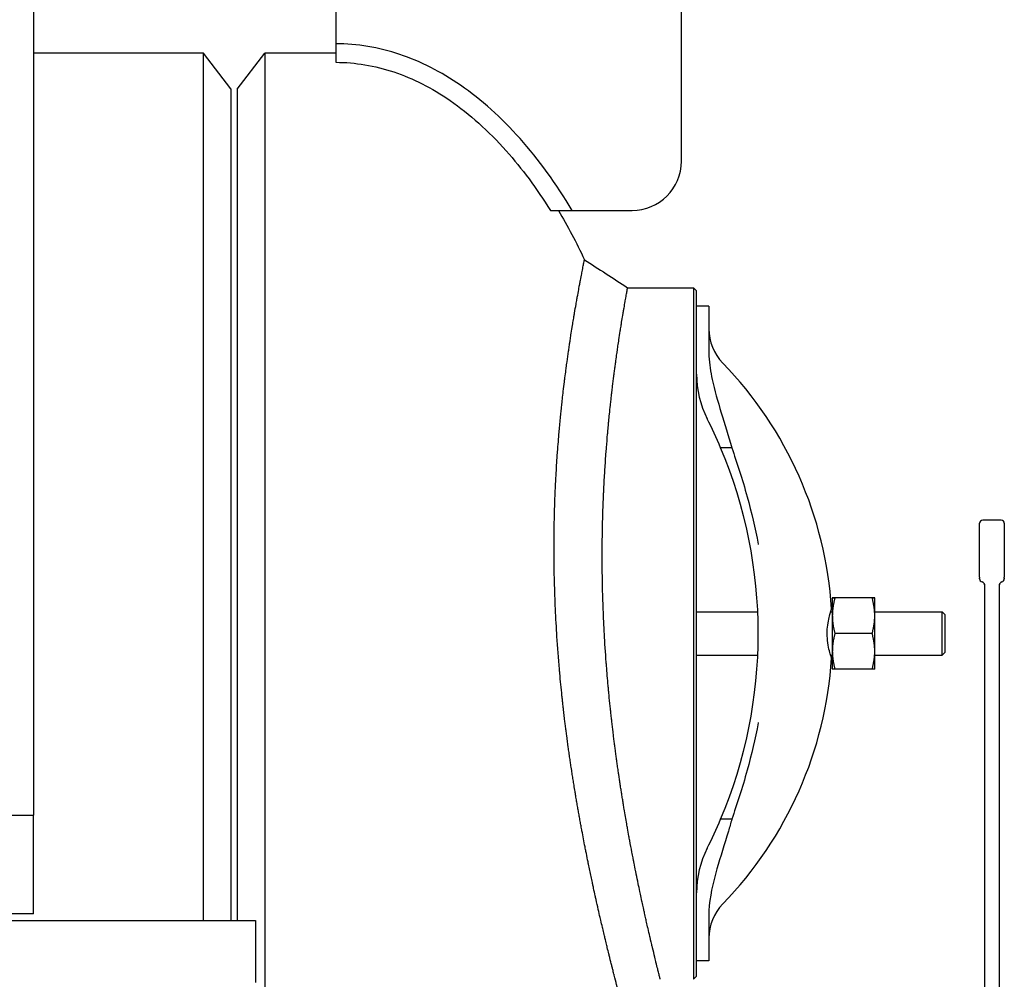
# Model space of a CAD drawing. Header units: inches. Extents: x 18 to 846, y -44 to 561.
# Tile 489 of 637: x 520 to 540, y 106 to 125. Entities that reach past the tile are written whole.
import ezdxf

# ---------------------------------------------------------------- set-up
doc = ezdxf.new("R2010")
doc.units = ezdxf.units.IN
doc.header["$LTSCALE"] = 24
doc.header["$MEASUREMENT"] = 0
doc.layers.add('Visible (ANSI)', color=7, linetype='Continuous', lineweight=30)

msp = doc.modelspace()

# ---------------------------------------------------------------- linework, layer by layer
at = {"layer": 'Visible (ANSI)'}
for p, q in [((520.67843, 256.8315), (520.67843, 108.966)), ((526.80343, 130.2065), (526.80343, 124.5815)), ((533.80343, 122.2065), (533.80343, 130.2065)), ((526.80343, 124.5815), (526.80343, 124.2065)), ((524.12212, 124.394), (520.67843, 124.394)), ((524.12212, 106.8315), (524.12212, 124.394)), ((524.67843, 123.669), (524.12212, 124.394)), ((524.80343, 123.664), (525.36358, 124.394)), ((525.36358, 124.394), (525.36358, 98.894)), ((526.80343, 124.394), (525.36358, 124.394)), ((524.67843, 123.669), (524.67843, 106.8315)), ((524.80343, 123.664), (524.80343, 106.8315)), ((531.15299, 121.2065), (531.59296, 121.2065)), ((531.59296, 121.2065), (532.80343, 121.2065)), ((532.71457, 119.644), (534.0477, 119.644)), ((534.0477, 119.644), (534.1102, 119.5815)), ((534.0477, 119.64399), (534.0477, 112.644)), ((534.1102, 119.26899), (534.1102, 119.58149)), ((534.1102, 118.9685), (534.1102, 119.269)), ((534.3602, 119.269), (534.1102, 119.269)), ((534.3602, 119.269), (534.3602, 118.9685)), ((534.1102, 118.31819), (534.1102, 118.9685)), ((534.3602, 118.9685), (534.3602, 118.34748)), ((534.1102, 112.644), (534.1102, 118.31816)), ((534.82326, 116.40542), (534.59695, 116.40542)), ((539.84343, 113.78576), (539.84343, 114.87583)), ((540.28093, 114.93833), (539.90593, 114.93833)), ((540.34343, 114.87583), (540.34343, 113.78576)), ((539.84343, 113.78576), (539.84343, 113.76133)), ((539.84343, 113.7483), (539.84343, 113.76133)), ((540.34343, 113.76133), (540.34343, 113.78576)), ((540.34343, 113.76133), (540.34343, 113.7483)), ((539.94343, 113.64168), (539.94343, 101.594)), ((540.24343, 102.99224), (540.24343, 113.64168)), ((536.8602, 113.363), (536.8602, 113.00311)), ((537.66733, 113.36326), (536.91207, 113.36326)), ((537.66733, 113.36274), (536.91207, 113.36274)), ((537.7192, 113.00311), (537.7192, 113.363)), ((534.1102, 113.0815), (535.35028, 113.0815)), ((536.82432, 113.0815), (536.8602, 113.0815)), ((537.7192, 113.0815), (539.08589, 113.0815)), ((539.08589, 112.2065), (539.08589, 113.0815)), ((539.14145, 113.02595), (539.08589, 113.0815)), ((536.8602, 113.00311), (536.8602, 112.28411)), ((537.7192, 112.28411), (537.7192, 113.00311)), ((539.14145, 113.02595), (539.14145, 112.26206)), ((534.0477, 112.644), (534.0477, 105.64401)), ((534.1102, 106.96982), (534.1102, 112.644)), ((537.66733, 112.64348), (536.91207, 112.64348)), ((536.8602, 112.28411), (536.8602, 111.925)), ((537.7192, 111.925), (537.7192, 112.28411)), ((534.1102, 112.2065), (535.35028, 112.2065)), ((536.82432, 112.2065), (536.8602, 112.2065)), ((537.7192, 112.2065), (539.08589, 112.2065)), ((539.14145, 112.26206), (539.08589, 112.2065)), ((537.66733, 111.92474), (536.91207, 111.92474)), ((516.67843, 108.966), (520.67843, 108.966)), ((520.67843, 106.966), (520.67843, 108.966)), ((534.82326, 108.88259), (534.59695, 108.88259)), ((520.67843, 106.966), (519.17843, 106.966)), ((534.1102, 106.3195), (534.1102, 106.96982)), ((534.3602, 106.94053), (534.3602, 106.3195)), ((517.17843, 106.8315), (525.17843, 106.8315)), ((525.17843, 106.8315), (525.17843, 105.5815)), ((534.1102, 106.019), (534.1102, 106.3195)), ((534.3602, 106.3195), (534.3602, 106.019)), ((534.1102, 105.70651), (534.1102, 106.01901)), ((534.3602, 106.019), (534.1102, 106.019)), ((534.1102, 105.7065), (534.0477, 105.644))]:
    msp.add_line(p, q, dxfattribs=at)
for centre, radius, start, end in [((532.80343, 122.2065), 1, 270, 0), ((535.3602, 118.81348), 1, 180, 224.117595), ((528.9977, 112.644), 7.8625, 3.646071, 44.117595), ((536.1102, 117.894), 2, 180, 206.784996), ((525.7102, 112.644), 9.65, 22.941059, 26.784996), ((525.7102, 112.644), 9.65, 337.058941, 22.941059), ((539.90593, 114.87583), 0.0625, 90, 180), ((540.28093, 114.87583), 0.0625, 0, 90), ((539.90593, 113.7483), 0.0625, 180, 258.463041), ((539.88093, 113.62583), 0.0625, 0, 78.463041), ((540.30593, 113.62583), 0.0625, 101.536959, 180), ((540.28093, 113.7483), 0.0625, 281.536959, 0), ((528.9977, 112.644), 7.8625, 315.882405, 356.353929), ((525.7102, 112.644), 9.65, 333.215004, 337.058941), ((536.1102, 107.394), 2, 153.215004, 180), ((535.3602, 106.47452), 1, 135.882405, 180)]:
    msp.add_arc(centre, radius, start, end, dxfattribs=at)
for points, knots in [([(531.59296, 121.2065), (531.26753, 121.7493), (530.91348, 122.23763), (530.15669, 123.08818), (529.75388, 123.45046), (529.33157, 123.74174), (528.93547, 124.01494), (528.52205, 124.2256), (527.67361, 124.50905), (527.23863, 124.5815), (526.80343, 124.5815)], [2.418227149, 2.418227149, 2.418227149, 2.418227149, 2.604857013, 2.604857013, 2.791486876, 2.791486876, 2.791486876, 2.966539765, 2.966539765, 3.141592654, 3.141592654, 3.141592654, 3.141592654]), ([(526.80343, 124.2065), (527.1973, 124.2065), (527.59116, 124.14122), (528.36686, 123.88208), (528.74868, 123.68822), (529.11866, 123.43304), (529.5131, 123.16098), (529.89406, 122.81921), (530.57103, 122.05837), (530.87172, 121.65419), (531.15299, 121.2065)], [-3.141592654, -3.141592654, -3.141592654, -3.141592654, -2.966539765, -2.966539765, -2.791486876, -2.791486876, -2.791486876, -2.604857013, -2.604857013, -2.441381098, -2.441381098, -2.441381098, -2.441381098]), ([(531.27871, 112.644), (531.26684, 112.83349), (531.25683, 113.02404), (531.24882, 113.21307), (531.24826, 113.22637), (531.24771, 113.23967), (531.24716, 113.25296), (531.24686, 113.26029), (531.24657, 113.26761), (531.24627, 113.27493), (531.23868, 113.46413), (531.23309, 113.65203), (531.22943, 113.8382), (531.22931, 113.84428), (531.2292, 113.85035), (531.22908, 113.85643), (531.22868, 113.8777), (531.2283, 113.89895), (531.22795, 113.92017), (531.22669, 113.9962), (531.22575, 114.07197), (531.22513, 114.14739), (531.22511, 114.14975), (531.22509, 114.1521), (531.22507, 114.15446), (531.224, 114.28874), (531.22394, 114.4216), (531.22484, 114.55282), (531.22526, 114.61555), (531.22591, 114.67796), (531.22676, 114.74003), (531.22681, 114.74402), (531.22687, 114.74801), (531.22693, 114.752), (531.22824, 114.84432), (531.23001, 114.93586), (531.23223, 115.02647), (531.23239, 115.03317), (531.23256, 115.03986), (531.23273, 115.04655), (531.23372, 115.08602), (531.2348, 115.12532), (531.23596, 115.16442), (531.24017, 115.30688), (531.24545, 115.44696), (531.25165, 115.58412), (531.25217, 115.59552), (531.25269, 115.60691), (531.25322, 115.61827), (531.25524, 115.66175), (531.25735, 115.70493), (531.25955, 115.7478), (531.26139, 115.78352), (531.26328, 115.81909), (531.26524, 115.85448), (531.26597, 115.86777), (531.26672, 115.88103), (531.26747, 115.89427), (531.27534, 116.03292), (531.28412, 116.16868), (531.29357, 116.3004), (531.29539, 116.3258), (531.29724, 116.35111), (531.29912, 116.37632), (531.30029, 116.39205), (531.30147, 116.40775), (531.30267, 116.4234), (531.30792, 116.49221), (531.31336, 116.56023), (531.31897, 116.62718), (531.32035, 116.64373), (531.32175, 116.66022), (531.32315, 116.67664), (531.32722, 116.72415), (531.33135, 116.77109), (531.33555, 116.81735), (531.34445, 116.91561), (531.35379, 117.01278), (531.36335, 117.10736), (531.36508, 117.12448), (531.36682, 117.14153), (531.36856, 117.15848), (531.3734, 117.20549), (531.37828, 117.25178), (531.38317, 117.29715), (531.38458, 117.31018), (531.38599, 117.32321), (531.38741, 117.33622), (531.38926, 117.35308), (531.39111, 117.36991), (531.39297, 117.3867), (531.39892, 117.44023), (531.40496, 117.49329), (531.41105, 117.54547), (531.41878, 117.61181), (531.42659, 117.67673), (531.43434, 117.73951), (531.43561, 117.74983), (531.43689, 117.76015), (531.43817, 117.77045), (531.44017, 117.78652), (531.44218, 117.80257), (531.4442, 117.81856), (531.45089, 117.87158), (531.45765, 117.92405), (531.46442, 117.97547), (531.46647, 117.99104), (531.46852, 118.00652), (531.47056, 118.02189), (531.47609, 118.0634), (531.4816, 118.10413), (531.48706, 118.14387), (531.49716, 118.21744), (531.50743, 118.29018), (531.51761, 118.36058), (531.51962, 118.37449), (531.52163, 118.38832), (531.52363, 118.40204), (531.52899, 118.43875), (531.53432, 118.47474), (531.53956, 118.50981), (531.54109, 118.52003), (531.54262, 118.53022), (531.54415, 118.54038), (531.54609, 118.55325), (531.54803, 118.56607), (531.54997, 118.57884), (531.55553, 118.61545), (531.56109, 118.65161), (531.56661, 118.68711), (531.57469, 118.73907), (531.58267, 118.7896), (531.59045, 118.83809), (531.59239, 118.85019), (531.59433, 118.86223), (531.59626, 118.8742), (531.59801, 118.88506), (531.59977, 118.89587), (531.60151, 118.90662), (531.60823, 118.94795), (531.6149, 118.98845), (531.62148, 119.02796), (531.62312, 119.03783), (531.62476, 119.04763), (531.62639, 119.05737), (531.62676, 119.05957), (531.62712, 119.06176), (531.62749, 119.06396), (531.63121, 119.08614), (531.63489, 119.10795), (531.63852, 119.12935), (531.64911, 119.19174), (531.65943, 119.25145), (531.6694, 119.30832), (531.67076, 119.31611), (531.67212, 119.32384), (531.67347, 119.33152), (531.67665, 119.34956), (531.67979, 119.3673), (531.68289, 119.38474), (531.6859, 119.40167), (531.68887, 119.41834), (531.69181, 119.43474), (531.69303, 119.44153), (531.69424, 119.44827), (531.69544, 119.45496), (531.70496, 119.50788), (531.7141, 119.55796), (531.72281, 119.60515), (531.72624, 119.62374), (531.7296, 119.64191), (531.7329, 119.65963), (531.73382, 119.66457), (531.73473, 119.66947), (531.73564, 119.67434), (531.74107, 119.70342), (531.74631, 119.7313), (531.75135, 119.75796), (531.75212, 119.76206), (531.75289, 119.76612), (531.75366, 119.77016), (531.75499, 119.77719), (531.75631, 119.78414), (531.75761, 119.791), (531.76701, 119.84042), (531.77567, 119.88544), (531.78356, 119.92604), (531.78406, 119.92865), (531.78457, 119.93125), (531.78507, 119.93383), (531.78564, 119.93678), (531.78621, 119.93971), (531.78678, 119.94261), (531.79041, 119.96128), (531.79387, 119.97897), (531.79715, 119.99568), (531.79754, 119.99767), (531.79792, 119.99964), (531.79831, 120.0016), (531.80246, 120.02276), (531.80632, 120.0423), (531.80987, 120.06024), (531.81317, 120.07688), (531.8162, 120.09213), (531.81897, 120.10601), (531.81916, 120.10699), (531.81936, 120.10797), (531.81955, 120.10893), (531.82214, 120.12189), (531.82448, 120.13362), (531.82658, 120.14411), (531.82675, 120.14494), (531.82692, 120.14577), (531.82708, 120.14659), (531.8272, 120.14719), (531.82732, 120.14779), (531.82744, 120.14839), (531.83151, 120.16865), (531.83461, 120.18401), (531.83672, 120.19447), (531.83699, 120.19583), (531.83725, 120.1971), (531.83749, 120.19829), (531.83751, 120.19841), (531.83754, 120.19853), (531.83756, 120.19865), (531.8386, 120.20378), (531.83933, 120.20737), (531.83973, 120.20937), (531.83973, 120.20939), (531.83974, 120.2094), (531.83974, 120.20942), (531.83999, 120.21067), (531.84012, 120.21129), (531.84012, 120.2113), (531.84012, 120.2113), (531.84012, 120.2113), (531.84012, 120.2113)], [0.713770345, 0.713770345, 0.713770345, 0.713770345, 0.723953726, 0.723953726, 0.723953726, 0.724670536, 0.724670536, 0.724670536, 0.725065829, 0.725065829, 0.725065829, 0.735280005, 0.735280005, 0.735280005, 0.73561331, 0.73561331, 0.73561331, 0.736781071, 0.736781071, 0.736781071, 0.740963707, 0.740963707, 0.740963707, 0.7410946, 0.7410946, 0.7410946, 0.748544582, 0.748544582, 0.748544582, 0.752105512, 0.752105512, 0.752105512, 0.752334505, 0.752334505, 0.752334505, 0.757635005, 0.757635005, 0.757635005, 0.758026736, 0.758026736, 0.758026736, 0.760339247, 0.760339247, 0.760339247, 0.768763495, 0.768763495, 0.768763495, 0.769463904, 0.769463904, 0.769463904, 0.772143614, 0.772143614, 0.772143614, 0.77437648, 0.77437648, 0.77437648, 0.775215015, 0.775215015, 0.775215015, 0.783997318, 0.783997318, 0.783997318, 0.785690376, 0.785690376, 0.785690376, 0.786746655, 0.786746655, 0.786746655, 0.791390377, 0.791390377, 0.791390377, 0.792538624, 0.792538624, 0.792538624, 0.795860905, 0.795860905, 0.795860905, 0.802916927, 0.802916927, 0.802916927, 0.804194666, 0.804194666, 0.804194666, 0.807738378, 0.807738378, 0.807738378, 0.808756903, 0.808756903, 0.808756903, 0.810077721, 0.810077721, 0.810077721, 0.814289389, 0.814289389, 0.814289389, 0.819643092, 0.819643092, 0.819643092, 0.820523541, 0.820523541, 0.820523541, 0.821898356, 0.821898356, 0.821898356, 0.826456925, 0.826456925, 0.826456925, 0.82783697, 0.82783697, 0.82783697, 0.831564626, 0.831564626, 0.831564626, 0.838466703, 0.838466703, 0.838466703, 0.839830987, 0.839830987, 0.839830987, 0.843480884, 0.843480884, 0.843480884, 0.844543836, 0.844543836, 0.844543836, 0.845889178, 0.845889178, 0.845889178, 0.849746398, 0.849746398, 0.849746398, 0.85539408, 0.85539408, 0.85539408, 0.85680352, 0.85680352, 0.85680352, 0.858081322, 0.858081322, 0.858081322, 0.862993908, 0.862993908, 0.862993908, 0.864220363, 0.864220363, 0.864220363, 0.864497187, 0.864497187, 0.864497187, 0.867299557, 0.867299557, 0.867299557, 0.875469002, 0.875469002, 0.875469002, 0.876587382, 0.876587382, 0.876587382, 0.879214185, 0.879214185, 0.879214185, 0.881763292, 0.881763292, 0.881763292, 0.882817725, 0.882817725, 0.882817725, 0.891152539, 0.891152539, 0.891152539, 0.894436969, 0.894436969, 0.894436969, 0.895351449, 0.895351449, 0.895351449, 0.90081404, 0.90081404, 0.90081404, 0.901653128, 0.901653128, 0.901653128, 0.903114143, 0.903114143, 0.903114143, 0.913641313, 0.913641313, 0.913641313, 0.9143192, 0.9143192, 0.9143192, 0.915095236, 0.915095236, 0.915095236, 0.920086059, 0.920086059, 0.920086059, 0.920679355, 0.920679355, 0.920679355, 0.927089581, 0.927089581, 0.927089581, 0.933036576, 0.933036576, 0.933036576, 0.933456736, 0.933456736, 0.933456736, 0.939090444, 0.939090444, 0.939090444, 0.939539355, 0.939539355, 0.939539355, 0.939870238, 0.939870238, 0.939870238, 0.951116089, 0.951116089, 0.951116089, 0.952569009, 0.952569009, 0.952569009, 0.952717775, 0.952717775, 0.952717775, 0.959065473, 0.959065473, 0.959065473, 0.959112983, 0.959112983, 0.959112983, 0.963109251, 0.963109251, 0.963109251, 0.963123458, 0.963123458, 0.963123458, 0.963123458]), ([(532.24272, 112.644), (532.24176, 112.66154), (532.24081, 112.67909), (532.23988, 112.69663), (532.23101, 112.86352), (532.22358, 113.03066), (532.21765, 113.19612), (532.21723, 113.20776), (532.21682, 113.2194), (532.21642, 113.23103), (532.2162, 113.23744), (532.21598, 113.24385), (532.21576, 113.25026), (532.21015, 113.41582), (532.20599, 113.58096), (532.20329, 113.7438), (532.20321, 113.74911), (532.20312, 113.75442), (532.20303, 113.75973), (532.20274, 113.77833), (532.20246, 113.79691), (532.2022, 113.81546), (532.20127, 113.8819), (532.20057, 113.94836), (532.20011, 114.01464), (532.20009, 114.01671), (532.20008, 114.01878), (532.20006, 114.02086), (532.19927, 114.13888), (532.19923, 114.25626), (532.19989, 114.37184), (532.20021, 114.42708), (532.20069, 114.48223), (532.20133, 114.53718), (532.20137, 114.54071), (532.20141, 114.54425), (532.20145, 114.54778), (532.20244, 114.62953), (532.20378, 114.7109), (532.20544, 114.79133), (532.20557, 114.79727), (532.20569, 114.80321), (532.20582, 114.80914), (532.20657, 114.84417), (532.20738, 114.87902), (532.20825, 114.91366), (532.21142, 115.03985), (532.21544, 115.16549), (532.22018, 115.28864), (532.22057, 115.29888), (532.22097, 115.30911), (532.22138, 115.31931), (532.22292, 115.35835), (532.22454, 115.39713), (532.22622, 115.43558), (532.22763, 115.46763), (532.22908, 115.4996), (532.23058, 115.53147), (532.23115, 115.54344), (532.23172, 115.5554), (532.2323, 115.56734), (532.23836, 115.69237), (532.24518, 115.81565), (532.25255, 115.93552), (532.25398, 115.95862), (532.25542, 115.98167), (532.25689, 116.00463), (532.25781, 116.01896), (532.25874, 116.03326), (532.25967, 116.04752), (532.26378, 116.11025), (532.26806, 116.17236), (532.27248, 116.2337), (532.27357, 116.24887), (532.27468, 116.26399), (532.27579, 116.27906), (532.279, 116.32267), (532.28229, 116.36587), (532.28563, 116.4086), (532.29273, 116.49935), (532.30018, 116.58895), (532.30783, 116.67636), (532.30922, 116.69219), (532.31061, 116.70795), (532.31201, 116.72365), (532.3159, 116.76719), (532.31984, 116.81022), (532.32381, 116.85261), (532.32495, 116.86479), (532.3261, 116.87696), (532.32726, 116.8891), (532.32875, 116.90484), (532.33026, 116.92055), (532.33177, 116.9362), (532.33659, 116.98612), (532.3415, 117.03556), (532.34645, 117.08429), (532.35275, 117.14623), (532.35913, 117.20701), (532.36552, 117.26621), (532.36657, 117.27595), (532.36763, 117.28567), (532.36868, 117.29538), (532.37033, 117.31053), (532.37199, 117.32564), (532.37366, 117.34069), (532.37917, 117.39062), (532.38475, 117.43997), (532.39035, 117.48845), (532.39204, 117.50312), (532.39374, 117.51772), (532.39543, 117.53223), (532.40002, 117.57142), (532.4046, 117.60998), (532.40917, 117.64775), (532.41762, 117.71769), (532.4262, 117.78664), (532.43474, 117.85354), (532.43643, 117.86677), (532.43811, 117.87991), (532.4398, 117.89297), (532.4443, 117.92791), (532.44879, 117.96223), (532.45324, 117.9958), (532.45453, 118.00558), (532.45583, 118.01533), (532.45712, 118.02506), (532.45876, 118.03736), (532.46041, 118.04963), (532.46205, 118.06183), (532.46676, 118.09684), (532.47147, 118.1314), (532.47615, 118.16535), (532.48301, 118.21507), (532.48981, 118.26348), (532.49646, 118.31014), (532.49812, 118.32179), (532.49978, 118.33337), (532.50144, 118.34489), (532.50294, 118.35534), (532.50444, 118.36573), (532.50593, 118.37607), (532.51169, 118.41582), (532.5174, 118.45478), (532.52305, 118.49281), (532.52446, 118.50231), (532.52586, 118.51175), (532.52726, 118.52113), (532.52758, 118.52325), (532.5279, 118.52536), (532.52821, 118.52747), (532.53141, 118.54884), (532.53458, 118.56992), (532.53772, 118.59062), (532.54687, 118.65096), (532.55579, 118.70864), (532.56443, 118.76367), (532.56561, 118.77121), (532.56679, 118.77869), (532.56796, 118.78613), (532.57072, 118.8036), (532.57344, 118.82079), (532.57614, 118.83771), (532.57876, 118.85413), (532.58135, 118.8703), (532.58391, 118.88621), (532.58497, 118.8928), (532.58602, 118.89934), (532.58707, 118.90584), (532.59536, 118.9572), (532.60334, 119.00585), (532.61096, 119.05176), (532.61397, 119.06986), (532.61692, 119.08753), (532.61981, 119.10479), (532.62061, 119.1096), (532.62141, 119.11437), (532.62221, 119.11911), (532.62697, 119.14743), (532.63157, 119.17459), (532.636, 119.20059), (532.63669, 119.20458), (532.63736, 119.20855), (532.63804, 119.21249), (532.63921, 119.21935), (532.64037, 119.22612), (532.64151, 119.23281), (532.64978, 119.28102), (532.65743, 119.325), (532.66439, 119.36468), (532.66484, 119.36723), (532.66529, 119.36977), (532.66573, 119.37229), (532.66623, 119.37517), (532.66674, 119.37803), (532.66724, 119.38087), (532.67045, 119.39911), (532.67351, 119.41642), (532.67641, 119.43277), (532.67676, 119.43471), (532.6771, 119.43664), (532.67744, 119.43856), (532.68112, 119.45927), (532.68454, 119.4784), (532.68768, 119.49595), (532.6906, 119.51223), (532.6933, 119.52718), (532.69576, 119.54078), (532.69593, 119.54174), (532.6961, 119.54269), (532.69627, 119.54364), (532.69857, 119.55635), (532.70066, 119.56784), (532.70252, 119.57811), (532.70267, 119.57893), (532.70282, 119.57974), (532.70297, 119.58055), (532.70307, 119.58114), (532.70318, 119.58173), (532.70329, 119.58231), (532.7069, 119.60216), (532.70966, 119.61724), (532.71154, 119.6275), (532.71178, 119.62882), (532.71201, 119.63007), (532.71222, 119.63124), (532.71225, 119.63136), (532.71227, 119.63148), (532.71229, 119.6316), (532.71321, 119.63663), (532.71386, 119.64016), (532.71422, 119.64212), (532.71422, 119.64214), (532.71423, 119.64215), (532.71423, 119.64217), (532.71446, 119.64339), (532.71457, 119.644), (532.71457, 119.644)], [0.712699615, 0.712699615, 0.712699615, 0.712699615, 0.713770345, 0.713770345, 0.713770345, 0.723953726, 0.723953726, 0.723953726, 0.724670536, 0.724670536, 0.724670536, 0.725065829, 0.725065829, 0.725065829, 0.735280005, 0.735280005, 0.735280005, 0.73561331, 0.73561331, 0.73561331, 0.736781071, 0.736781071, 0.736781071, 0.740963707, 0.740963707, 0.740963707, 0.7410946, 0.7410946, 0.7410946, 0.748544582, 0.748544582, 0.748544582, 0.752105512, 0.752105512, 0.752105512, 0.752334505, 0.752334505, 0.752334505, 0.757635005, 0.757635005, 0.757635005, 0.758026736, 0.758026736, 0.758026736, 0.760339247, 0.760339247, 0.760339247, 0.768763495, 0.768763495, 0.768763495, 0.769463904, 0.769463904, 0.769463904, 0.772143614, 0.772143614, 0.772143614, 0.77437648, 0.77437648, 0.77437648, 0.775215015, 0.775215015, 0.775215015, 0.783997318, 0.783997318, 0.783997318, 0.785690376, 0.785690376, 0.785690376, 0.786746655, 0.786746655, 0.786746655, 0.791390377, 0.791390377, 0.791390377, 0.792538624, 0.792538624, 0.792538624, 0.795860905, 0.795860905, 0.795860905, 0.802916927, 0.802916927, 0.802916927, 0.804194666, 0.804194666, 0.804194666, 0.807738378, 0.807738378, 0.807738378, 0.808756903, 0.808756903, 0.808756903, 0.810077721, 0.810077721, 0.810077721, 0.814289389, 0.814289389, 0.814289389, 0.819643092, 0.819643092, 0.819643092, 0.820523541, 0.820523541, 0.820523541, 0.821898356, 0.821898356, 0.821898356, 0.826456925, 0.826456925, 0.826456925, 0.82783697, 0.82783697, 0.82783697, 0.831564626, 0.831564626, 0.831564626, 0.838466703, 0.838466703, 0.838466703, 0.839830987, 0.839830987, 0.839830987, 0.843480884, 0.843480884, 0.843480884, 0.844543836, 0.844543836, 0.844543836, 0.845889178, 0.845889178, 0.845889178, 0.849746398, 0.849746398, 0.849746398, 0.85539408, 0.85539408, 0.85539408, 0.85680352, 0.85680352, 0.85680352, 0.858081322, 0.858081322, 0.858081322, 0.862993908, 0.862993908, 0.862993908, 0.864220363, 0.864220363, 0.864220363, 0.864497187, 0.864497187, 0.864497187, 0.867299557, 0.867299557, 0.867299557, 0.875469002, 0.875469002, 0.875469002, 0.876587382, 0.876587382, 0.876587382, 0.879214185, 0.879214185, 0.879214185, 0.881763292, 0.881763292, 0.881763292, 0.882817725, 0.882817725, 0.882817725, 0.891152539, 0.891152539, 0.891152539, 0.894436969, 0.894436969, 0.894436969, 0.895351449, 0.895351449, 0.895351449, 0.90081404, 0.90081404, 0.90081404, 0.901653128, 0.901653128, 0.901653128, 0.903114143, 0.903114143, 0.903114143, 0.913641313, 0.913641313, 0.913641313, 0.9143192, 0.9143192, 0.9143192, 0.915095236, 0.915095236, 0.915095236, 0.920086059, 0.920086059, 0.920086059, 0.920679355, 0.920679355, 0.920679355, 0.927089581, 0.927089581, 0.927089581, 0.933036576, 0.933036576, 0.933036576, 0.933456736, 0.933456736, 0.933456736, 0.939090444, 0.939090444, 0.939090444, 0.939539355, 0.939539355, 0.939539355, 0.939870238, 0.939870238, 0.939870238, 0.951116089, 0.951116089, 0.951116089, 0.952569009, 0.952569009, 0.952569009, 0.952717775, 0.952717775, 0.952717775, 0.959065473, 0.959065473, 0.959065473, 0.959112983, 0.959112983, 0.959112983, 0.963109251, 0.963109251, 0.963109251, 0.963109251]), ([(534.36206, 118.25668), (534.36874, 118.09845), (534.39289, 117.94045), (534.51918, 117.34937), (534.69406, 116.88927), (534.82326, 116.40542)], [0.22095063, 0.22095063, 0.22095063, 0.22095063, 1.42788574, 1.42788574, 4.83429174, 4.83429174, 4.83429174, 4.83429174]), ([(534.82326, 116.40542), (534.9262, 116.10299), (535.03462, 115.77486), (535.22397, 115.0938), (535.29855, 114.77743), (535.35918, 114.45054), (535.35969, 114.44779), (535.3602, 114.44504)], [4.3503467, 4.3503467, 4.3503467, 4.3503467, 6.19831428, 6.19831428, 7.82646566, 7.82646566, 7.84026303, 7.84026303, 7.84026303, 7.84026303]), ([(536.84429, 112.144), (536.84429, 112.144), (536.84391, 112.14512), (536.8421, 112.15052), (536.84029, 112.15592), (536.83295, 112.17842), (536.82554, 112.20157), (536.80641, 112.26839), (536.79429, 112.31483), (536.77295, 112.42232), (536.76398, 112.48268), (536.75504, 112.60656), (536.75471, 112.66805), (536.76223, 112.78818), (536.76985, 112.84523), (536.78835, 112.94618), (536.79887, 112.99002), (536.81655, 113.05595), (536.8239, 113.08045), (536.83473, 113.11519), (536.83862, 113.127), (536.84257, 113.1389), (536.84354, 113.14179), (536.84419, 113.14371), (536.84429, 113.144), (536.84429, 113.144)], [-6.04804852, -6.04804852, -6.04804852, -6.04804852, -5.9009195, -5.9009195, -5.6915643, -5.6915643, -5.27828854, -5.27828854, -4.78026163, -4.78026163, -4.28262045, -4.28262045, -3.81544401, -3.81544401, -3.35217215, -3.35217215, -2.91184865, -2.91184865, -2.55968512, -2.55968512, -2.26519631, -2.26519631, -2.09159244, -2.09159244, -2.01662525, -2.01662525, -2.01662525, -2.01662525]), ([(532.61239, 105.0767), (532.61239, 105.0767), (532.61238, 105.07675), (532.61235, 105.07685), (532.61232, 105.07698), (532.61226, 105.0772), (532.61218, 105.0775), (532.61218, 105.07751), (532.61218, 105.07752), (532.61217, 105.07752), (532.61146, 105.08018), (532.60901, 105.08929), (532.60482, 105.10491), (532.60474, 105.10522), (532.60466, 105.10552), (532.60457, 105.10583), (532.60248, 105.11363), (532.59998, 105.12298), (532.59705, 105.13391), (532.59689, 105.13454), (532.59672, 105.13517), (532.59654, 105.13581), (532.59054, 105.15823), (532.58285, 105.18703), (532.57351, 105.22217), (532.57307, 105.22381), (532.57263, 105.22547), (532.57218, 105.22714), (532.57075, 105.23253), (532.56928, 105.23807), (532.56777, 105.24376), (532.5646, 105.25567), (532.56127, 105.26824), (532.55777, 105.28146), (532.55716, 105.28376), (532.55655, 105.28608), (532.55593, 105.28842), (532.54505, 105.32951), (532.53261, 105.37672), (532.51864, 105.43006), (532.5176, 105.434), (532.51656, 105.43798), (532.51551, 105.44199), (532.51104, 105.45909), (532.50641, 105.47679), (532.50164, 105.4951), (532.49957, 105.50304), (532.49748, 105.51109), (532.49535, 105.51925), (532.49407, 105.52418), (532.49278, 105.52916), (532.49147, 105.53417), (532.47624, 105.59279), (532.45964, 105.65706), (532.44176, 105.7269), (532.44143, 105.72821), (532.44109, 105.72952), (532.44076, 105.73084), (532.43922, 105.73684), (532.43767, 105.74289), (532.43612, 105.74898), (532.4282, 105.77995), (532.42002, 105.81206), (532.41159, 105.84532), (532.4094, 105.85396), (532.40719, 105.86267), (532.40497, 105.87146), (532.39896, 105.89522), (532.39282, 105.91955), (532.38656, 105.94444), (532.38528, 105.94953), (532.38399, 105.95463), (532.38271, 105.95976), (532.36952, 106.01227), (532.3558, 106.06722), (532.34158, 106.12459), (532.33871, 106.13617), (532.33582, 106.14785), (532.33291, 106.15962), (532.32274, 106.20082), (532.31232, 106.24322), (532.30167, 106.28679), (532.29843, 106.30008), (532.29516, 106.31347), (532.29187, 106.32698), (532.28267, 106.36479), (532.2733, 106.40346), (532.26378, 106.44296), (532.25753, 106.46889), (532.25122, 106.49518), (532.24485, 106.52182), (532.23536, 106.56151), (532.22569, 106.60213), (532.21586, 106.64369), (532.21178, 106.66093), (532.20768, 106.67833), (532.20354, 106.69589), (532.19258, 106.7425), (532.18142, 106.79022), (532.17008, 106.83905), (532.16563, 106.85825), (532.16114, 106.87761), (532.15664, 106.89715), (532.14437, 106.95027), (532.13192, 107.00465), (532.1193, 107.06025), (532.10436, 107.12604), (532.08918, 107.19354), (532.07381, 107.26269), (532.06869, 107.28573), (532.06354, 107.30896), (532.05838, 107.33236), (532.04696, 107.38409), (532.03545, 107.43669), (532.02387, 107.49009), (532.01843, 107.51519), (532.01296, 107.54048), (532.00749, 107.56594), (532.00544, 107.57547), (532.00339, 107.58502), (532.00134, 107.5946), (532.00066, 107.59774), (531.99999, 107.60088), (531.99932, 107.60403), (531.99086, 107.6435), (531.98235, 107.68355), (531.97377, 107.72415), (531.95656, 107.80565), (531.93912, 107.88939), (531.92153, 107.97526), (531.91553, 108.00455), (531.90951, 108.03409), (531.90347, 108.06388), (531.89214, 108.11979), (531.88076, 108.17655), (531.86934, 108.23412), (531.86684, 108.24675), (531.86433, 108.25942), (531.86182, 108.27213), (531.85818, 108.29058), (531.85454, 108.30911), (531.8509, 108.32772), (531.83046, 108.43207), (531.80996, 108.53893), (531.78951, 108.64802), (531.7833, 108.68117), (531.77709, 108.71453), (531.7709, 108.74809), (531.768, 108.76379), (531.7651, 108.77953), (531.7622, 108.79531), (531.75599, 108.82921), (531.74978, 108.86329), (531.74359, 108.89757), (531.73745, 108.93158), (531.73132, 108.96578), (531.72521, 109.00015), (531.71952, 109.03215), (531.71382, 109.0644), (531.70813, 109.09691), (531.70195, 109.13221), (531.69577, 109.1678), (531.68959, 109.20368), (531.68682, 109.21979), (531.68405, 109.23595), (531.68128, 109.25217), (531.67517, 109.2879), (531.66908, 109.32393), (531.663, 109.36019), (531.65832, 109.38805), (531.65366, 109.41604), (531.64901, 109.44418), (531.64205, 109.4863), (531.63511, 109.52872), (531.6282, 109.57143), (531.6224, 109.60734), (531.61662, 109.64345), (531.61086, 109.67975), (531.60797, 109.698), (531.60509, 109.71629), (531.60221, 109.73464), (531.59659, 109.77046), (531.59099, 109.80647), (531.58543, 109.84265), (531.57911, 109.88375), (531.57284, 109.92507), (531.56661, 109.96659), (531.56161, 109.99991), (531.55664, 110.03336), (531.5517, 110.06693), (531.54646, 110.10257), (531.54126, 110.13835), (531.53609, 110.17426), (531.53314, 110.19481), (531.5302, 110.21539), (531.52727, 110.23602), (531.52223, 110.27149), (531.51724, 110.30709), (531.51229, 110.3428), (531.50142, 110.42116), (531.49077, 110.50005), (531.48035, 110.57938), (531.47574, 110.61444), (531.47118, 110.64958), (531.46667, 110.6848), (531.46595, 110.69042), (531.46524, 110.69604), (531.46452, 110.70166), (531.46234, 110.71878), (531.46016, 110.73595), (531.45799, 110.75317), (531.45361, 110.78795), (531.44927, 110.82291), (531.44496, 110.85806), (531.43486, 110.94049), (531.42495, 111.02394), (531.41529, 111.10827), (531.41387, 111.12068), (531.41246, 111.1331), (531.41105, 111.14555), (531.40867, 111.16649), (531.40632, 111.18748), (531.40397, 111.20852), (531.40098, 111.23544), (531.39801, 111.26244), (531.39507, 111.28949), (531.3916, 111.32141), (531.38817, 111.35341), (531.38479, 111.38548), (531.36894, 111.53575), (531.35404, 111.68757), (531.34025, 111.84019), (531.3378, 111.86734), (531.33538, 111.89451), (531.333, 111.9217), (531.31371, 112.14191), (531.29679, 112.3635), (531.28251, 112.58421), (531.28122, 112.60415), (531.27995, 112.62408), (531.27871, 112.644)], [0.46298889, 0.46298889, 0.46298889, 0.46298889, 0.464113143, 0.464113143, 0.464113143, 0.465613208, 0.465613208, 0.465613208, 0.465654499, 0.465654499, 0.465654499, 0.478602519, 0.478602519, 0.478602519, 0.478855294, 0.478855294, 0.478855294, 0.485209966, 0.485209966, 0.485209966, 0.485576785, 0.485576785, 0.485576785, 0.498408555, 0.498408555, 0.498408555, 0.499008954, 0.499008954, 0.499008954, 0.50094645, 0.50094645, 0.50094645, 0.505007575, 0.505007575, 0.505007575, 0.505714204, 0.505714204, 0.505714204, 0.518120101, 0.518120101, 0.518120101, 0.519037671, 0.519037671, 0.519037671, 0.522947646, 0.522947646, 0.522947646, 0.52464227, 0.52464227, 0.52464227, 0.52566643, 0.52566643, 0.52566643, 0.537633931, 0.537633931, 0.537633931, 0.537858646, 0.537858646, 0.537858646, 0.538884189, 0.538884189, 0.538884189, 0.544096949, 0.544096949, 0.544096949, 0.545450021, 0.545450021, 0.545450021, 0.549108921, 0.549108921, 0.549108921, 0.549856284, 0.549856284, 0.549856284, 0.557503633, 0.557503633, 0.557503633, 0.559047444, 0.559047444, 0.559047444, 0.564448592, 0.564448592, 0.564448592, 0.566095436, 0.566095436, 0.566095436, 0.570707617, 0.570707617, 0.570707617, 0.573735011, 0.573735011, 0.573735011, 0.578244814, 0.578244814, 0.578244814, 0.580115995, 0.580115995, 0.580115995, 0.585081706, 0.585081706, 0.585081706, 0.587033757, 0.587033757, 0.587033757, 0.59234267, 0.59234267, 0.59234267, 0.598624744, 0.598624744, 0.598624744, 0.600718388, 0.600718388, 0.600718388, 0.605344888, 0.605344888, 0.605344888, 0.607520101, 0.607520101, 0.607520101, 0.608334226, 0.608334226, 0.608334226, 0.608601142, 0.608601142, 0.608601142, 0.611951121, 0.611951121, 0.611951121, 0.618675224, 0.618675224, 0.618675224, 0.620969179, 0.620969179, 0.620969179, 0.625275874, 0.625275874, 0.625275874, 0.626220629, 0.626220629, 0.626220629, 0.627592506, 0.627592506, 0.627592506, 0.635284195, 0.635284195, 0.635284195, 0.637621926, 0.637621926, 0.637621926, 0.638715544, 0.638715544, 0.638715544, 0.641064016, 0.641064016, 0.641064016, 0.643394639, 0.643394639, 0.643394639, 0.645564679, 0.645564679, 0.645564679, 0.647920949, 0.647920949, 0.647920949, 0.648978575, 0.648978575, 0.648978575, 0.651308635, 0.651308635, 0.651308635, 0.653098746, 0.653098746, 0.653098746, 0.655778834, 0.655778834, 0.655778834, 0.658031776, 0.658031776, 0.658031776, 0.659164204, 0.659164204, 0.659164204, 0.661376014, 0.661376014, 0.661376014, 0.663888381, 0.663888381, 0.663888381, 0.665904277, 0.665904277, 0.665904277, 0.668044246, 0.668044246, 0.668044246, 0.669268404, 0.669268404, 0.669268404, 0.671373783, 0.671373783, 0.671373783, 0.675994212, 0.675994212, 0.675994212, 0.678036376, 0.678036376, 0.678036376, 0.678362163, 0.678362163, 0.678362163, 0.679354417, 0.679354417, 0.679354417, 0.681358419, 0.681358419, 0.681358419, 0.686058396, 0.686058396, 0.686058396, 0.686749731, 0.686749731, 0.686749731, 0.687912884, 0.687912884, 0.687912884, 0.689400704, 0.689400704, 0.689400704, 0.691156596, 0.691156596, 0.691156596, 0.699384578, 0.699384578, 0.699384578, 0.70084809, 0.70084809, 0.70084809, 0.712699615, 0.712699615, 0.712699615, 0.713770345, 0.713770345, 0.713770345, 0.713770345]), ([(533.37504, 105.644), (533.37504, 105.644), (533.37503, 105.64405), (533.375, 105.64414), (533.37497, 105.64427), (533.37492, 105.64448), (533.37484, 105.64478), (533.37484, 105.64479), (533.37484, 105.6448), (533.37484, 105.64481), (533.37418, 105.64742), (533.37191, 105.65638), (533.36804, 105.67178), (533.36796, 105.67208), (533.36788, 105.67238), (533.36781, 105.67269), (533.36587, 105.68036), (533.36355, 105.68958), (533.36085, 105.70035), (533.36069, 105.70098), (533.36053, 105.7016), (533.36037, 105.70223), (533.35482, 105.72434), (533.34769, 105.75276), (533.33906, 105.78737), (533.33866, 105.78899), (533.33825, 105.79062), (533.33784, 105.79227), (533.33651, 105.79758), (533.33516, 105.80304), (533.33376, 105.80863), (533.33084, 105.82035), (533.32777, 105.83272), (533.32454, 105.84573), (533.32398, 105.84799), (533.32341, 105.85027), (533.32284, 105.85257), (533.31282, 105.89299), (533.30135, 105.93942), (533.28851, 105.99183), (533.28756, 105.99571), (533.2866, 105.99962), (533.28563, 106.00356), (533.28152, 106.02036), (533.27727, 106.03775), (533.27289, 106.05573), (533.27099, 106.06352), (533.26907, 106.07142), (533.26712, 106.07944), (533.26594, 106.08428), (533.26476, 106.08917), (533.26356, 106.09409), (533.24959, 106.15163), (533.23437, 106.21475), (533.218, 106.28332), (533.21769, 106.28461), (533.21739, 106.2859), (533.21708, 106.28719), (533.21567, 106.29309), (533.21426, 106.29902), (533.21283, 106.305), (533.2056, 106.33538), (533.19813, 106.36685), (533.19045, 106.3994), (533.18845, 106.40785), (533.18645, 106.41638), (533.18442, 106.42497), (533.17895, 106.44822), (533.17337, 106.472), (533.16768, 106.49631), (533.16652, 106.50127), (533.16536, 106.50626), (533.16419, 106.51127), (533.15221, 106.56254), (533.13979, 106.61613), (533.12694, 106.67204), (533.12435, 106.68332), (533.12174, 106.6947), (533.11911, 106.70618), (533.10991, 106.74632), (533.10051, 106.78761), (533.09092, 106.83005), (533.08799, 106.84299), (533.08505, 106.85603), (533.08209, 106.86918), (533.07379, 106.90602), (533.06536, 106.94368), (533.05679, 106.98216), (533.05117, 107.00743), (533.04549, 107.03304), (533.03976, 107.05901), (533.03123, 107.0977), (533.02256, 107.13721), (533.01378, 107.17754), (533.01013, 107.19427), (533.00646, 107.21115), (533.00278, 107.22816), (532.993, 107.27332), (532.98308, 107.31947), (532.97303, 107.36661), (532.96908, 107.38515), (532.96511, 107.40383), (532.96112, 107.42267), (532.95026, 107.47391), (532.93927, 107.52628), (532.92815, 107.57979), (532.91499, 107.6431), (532.90166, 107.70795), (532.88819, 107.77432), (532.8837, 107.79643), (532.8792, 107.81872), (532.87468, 107.84117), (532.86469, 107.89079), (532.85464, 107.94122), (532.84453, 107.99245), (532.83978, 108.01654), (532.83501, 108.04081), (532.83024, 108.06525), (532.82845, 108.0744), (532.82666, 108.08357), (532.82487, 108.09277), (532.82429, 108.09579), (532.8237, 108.0988), (532.82311, 108.10183), (532.81574, 108.13974), (532.80834, 108.1781), (532.80091, 108.21691), (532.786, 108.29481), (532.77099, 108.37451), (532.75592, 108.45596), (532.75078, 108.48374), (532.74563, 108.51173), (532.74048, 108.53992), (532.73082, 108.59284), (532.72114, 108.64645), (532.71146, 108.70072), (532.70934, 108.71263), (532.70722, 108.72456), (532.70509, 108.73653), (532.70201, 108.75391), (532.69893, 108.77136), (532.69585, 108.78887), (532.67858, 108.88706), (532.66135, 108.98733), (532.64424, 109.08954), (532.63904, 109.1206), (532.63385, 109.15184), (532.62868, 109.18326), (532.62626, 109.19796), (532.62384, 109.21269), (532.62142, 109.22747), (532.61624, 109.25919), (532.61107, 109.29109), (532.60591, 109.32316), (532.6008, 109.35498), (532.5957, 109.38697), (532.59062, 109.41913), (532.58589, 109.44907), (532.58118, 109.47916), (532.57648, 109.50941), (532.57138, 109.54225), (532.5663, 109.57528), (532.56124, 109.60848), (532.55897, 109.62338), (532.5567, 109.63832), (532.55444, 109.6533), (532.54945, 109.68629), (532.54449, 109.71946), (532.53955, 109.7528), (532.53576, 109.77841), (532.53198, 109.80413), (532.52821, 109.82994), (532.52258, 109.8686), (532.51697, 109.90747), (532.51141, 109.94658), (532.50673, 109.97945), (532.50208, 110.01248), (532.49745, 110.04566), (532.49513, 110.06234), (532.49281, 110.07906), (532.4905, 110.09582), (532.48599, 110.12856), (532.48151, 110.16144), (532.47705, 110.19447), (532.47199, 110.232), (532.46697, 110.26971), (532.462, 110.30762), (532.458, 110.33803), (532.45404, 110.36854), (532.4501, 110.39914), (532.44593, 110.43162), (532.44179, 110.4642), (532.43769, 110.49688), (532.43534, 110.51557), (532.43301, 110.5343), (532.43069, 110.55305), (532.4267, 110.58531), (532.42274, 110.61766), (532.41883, 110.6501), (532.41024, 110.72129), (532.40183, 110.79291), (532.39362, 110.86494), (532.39, 110.89677), (532.38641, 110.92869), (532.38286, 110.96068), (532.3823, 110.96579), (532.38173, 110.97089), (532.38117, 110.976), (532.37945, 110.99156), (532.37774, 111.00713), (532.37605, 111.02273), (532.37262, 111.05423), (532.36922, 111.08582), (532.36587, 111.11748), (532.35801, 111.19174), (532.35037, 111.26643), (532.34297, 111.34153), (532.34188, 111.35258), (532.3408, 111.36363), (532.33972, 111.37469), (532.3379, 111.39331), (532.3361, 111.41195), (532.33432, 111.43061), (532.33203, 111.45448), (532.32977, 111.47839), (532.32754, 111.50233), (532.3249, 111.53059), (532.3223, 111.55891), (532.31973, 111.58727), (532.3077, 111.72018), (532.29643, 111.85427), (532.28602, 111.98908), (532.28417, 112.01306), (532.28235, 112.03704), (532.28056, 112.06103), (532.26603, 112.25529), (532.25339, 112.44986), (532.24272, 112.644)], [0.462986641, 0.462986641, 0.462986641, 0.462986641, 0.464113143, 0.464113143, 0.464113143, 0.465613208, 0.465613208, 0.465613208, 0.465654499, 0.465654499, 0.465654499, 0.478602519, 0.478602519, 0.478602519, 0.478855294, 0.478855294, 0.478855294, 0.485209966, 0.485209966, 0.485209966, 0.485576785, 0.485576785, 0.485576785, 0.498408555, 0.498408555, 0.498408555, 0.499008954, 0.499008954, 0.499008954, 0.50094645, 0.50094645, 0.50094645, 0.505007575, 0.505007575, 0.505007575, 0.505714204, 0.505714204, 0.505714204, 0.518120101, 0.518120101, 0.518120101, 0.519037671, 0.519037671, 0.519037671, 0.522947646, 0.522947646, 0.522947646, 0.52464227, 0.52464227, 0.52464227, 0.52566643, 0.52566643, 0.52566643, 0.537633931, 0.537633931, 0.537633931, 0.537858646, 0.537858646, 0.537858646, 0.538884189, 0.538884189, 0.538884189, 0.544096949, 0.544096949, 0.544096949, 0.545450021, 0.545450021, 0.545450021, 0.549108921, 0.549108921, 0.549108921, 0.549856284, 0.549856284, 0.549856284, 0.557503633, 0.557503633, 0.557503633, 0.559047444, 0.559047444, 0.559047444, 0.564448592, 0.564448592, 0.564448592, 0.566095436, 0.566095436, 0.566095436, 0.570707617, 0.570707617, 0.570707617, 0.573735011, 0.573735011, 0.573735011, 0.578244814, 0.578244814, 0.578244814, 0.580115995, 0.580115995, 0.580115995, 0.585081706, 0.585081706, 0.585081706, 0.587033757, 0.587033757, 0.587033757, 0.59234267, 0.59234267, 0.59234267, 0.598624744, 0.598624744, 0.598624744, 0.600718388, 0.600718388, 0.600718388, 0.605344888, 0.605344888, 0.605344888, 0.607520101, 0.607520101, 0.607520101, 0.608334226, 0.608334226, 0.608334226, 0.608601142, 0.608601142, 0.608601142, 0.611951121, 0.611951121, 0.611951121, 0.618675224, 0.618675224, 0.618675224, 0.620969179, 0.620969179, 0.620969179, 0.625275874, 0.625275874, 0.625275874, 0.626220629, 0.626220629, 0.626220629, 0.627592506, 0.627592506, 0.627592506, 0.635284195, 0.635284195, 0.635284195, 0.637621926, 0.637621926, 0.637621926, 0.638715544, 0.638715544, 0.638715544, 0.641064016, 0.641064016, 0.641064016, 0.643394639, 0.643394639, 0.643394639, 0.645564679, 0.645564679, 0.645564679, 0.647920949, 0.647920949, 0.647920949, 0.648978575, 0.648978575, 0.648978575, 0.651308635, 0.651308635, 0.651308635, 0.653098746, 0.653098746, 0.653098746, 0.655778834, 0.655778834, 0.655778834, 0.658031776, 0.658031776, 0.658031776, 0.659164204, 0.659164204, 0.659164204, 0.661376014, 0.661376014, 0.661376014, 0.663888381, 0.663888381, 0.663888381, 0.665904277, 0.665904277, 0.665904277, 0.668044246, 0.668044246, 0.668044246, 0.669268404, 0.669268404, 0.669268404, 0.671373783, 0.671373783, 0.671373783, 0.675994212, 0.675994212, 0.675994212, 0.678036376, 0.678036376, 0.678036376, 0.678362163, 0.678362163, 0.678362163, 0.679354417, 0.679354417, 0.679354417, 0.681358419, 0.681358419, 0.681358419, 0.686058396, 0.686058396, 0.686058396, 0.686749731, 0.686749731, 0.686749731, 0.687912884, 0.687912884, 0.687912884, 0.689400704, 0.689400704, 0.689400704, 0.691156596, 0.691156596, 0.691156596, 0.699384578, 0.699384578, 0.699384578, 0.70084809, 0.70084809, 0.70084809, 0.712699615, 0.712699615, 0.712699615, 0.712699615]), ([(535.3602, 110.84296), (535.35969, 110.84021), (535.35918, 110.83747), (535.29857, 110.51067), (535.22401, 110.19439), (535.03467, 109.51331), (534.92623, 109.1851), (534.82326, 108.88259)], [-0.02128565, -0.02128565, -0.02128565, -0.02128565, 0, 0, 2.51142114, 2.51142114, 5.36359199, 5.36359199, 5.36359199, 5.36359199]), ([(534.82326, 108.88259), (534.80161, 108.8015), (534.7786, 108.72076), (534.67707, 108.37785), (534.59256, 108.12432), (534.43963, 107.59231), (534.37378, 107.30911), (534.36206, 107.03133)], [17.24883005, 17.24883005, 17.24883005, 17.24883005, 17.85490991, 17.85490991, 19.83059007, 19.83059007, 22.11128903, 22.11128903, 22.11128903, 22.11128903])]:
    msp.add_open_spline(points, degree=3, knots=knots, dxfattribs=at)
for points in [[(531.31274, 121.2065), (531.49902, 120.89282), (531.67498, 120.56045), (531.84012, 120.2113)], [(531.84012, 120.2113), (532.1316, 120.02219), (532.42309, 119.83311), (532.71457, 119.644)], [(534.3602, 118.34748), (534.3602, 118.31734), (534.36078, 118.28704), (534.36206, 118.25668)], [(534.36206, 107.03133), (534.36078, 107.00102), (534.3602, 106.97071), (534.3602, 106.94053)]]:
    msp.add_open_spline(points, degree=3, dxfattribs=at)
for points, weights in [([(536.91207, 113.36326), (536.8602, 113.36312), (536.8602, 113.363)], [1, 1.0379548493, 1]), ([(536.8602, 113.363), (536.8602, 113.36288), (536.91207, 113.36274)], [1, 1.0379548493, 1]), ([(536.91207, 113.36274), (536.8602, 113.17001), (536.8602, 113.00311)], [1, 1.0379548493, 1]), ([(537.7192, 113.363), (537.7192, 113.36312), (537.66733, 113.36326)], [1, 1.0379548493, 1]), ([(537.66733, 113.36274), (537.7192, 113.36288), (537.7192, 113.363)], [1, 1.0379548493, 1]), ([(537.7192, 113.00311), (537.7192, 113.17001), (537.66733, 113.36274)], [1, 1.0379548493, 1]), ([(536.8602, 113.00311), (536.8602, 112.8362), (536.91207, 112.64348)], [1, 1.0379548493, 1]), ([(537.66733, 112.64348), (537.7192, 112.8362), (537.7192, 113.00311)], [1, 1.0379548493, 1]), ([(536.91207, 112.64348), (536.8602, 112.45089), (536.8602, 112.28411)], [1, 1.0379548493, 1]), ([(537.7192, 112.28411), (537.7192, 112.45089), (537.66733, 112.64348)], [1, 1.0379548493, 1]), ([(536.8602, 112.28411), (536.8602, 112.11732), (536.91207, 111.92474)], [1, 1.0379548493, 1]), ([(537.66733, 111.92474), (537.7192, 112.11732), (537.7192, 112.28411)], [1, 1.0379548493, 1]), ([(536.91207, 111.92474), (536.86026, 111.92488), (536.8602, 111.925)], [1, 1.03791169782, 1.00008620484]), ([(537.7192, 111.925), (537.71914, 111.92488), (537.66733, 111.92474)], [1.00008620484, 1.03791169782, 1])]:
    msp.add_rational_spline(points, weights, degree=2, dxfattribs=at)

doc.saveas('drawing.dxf')
